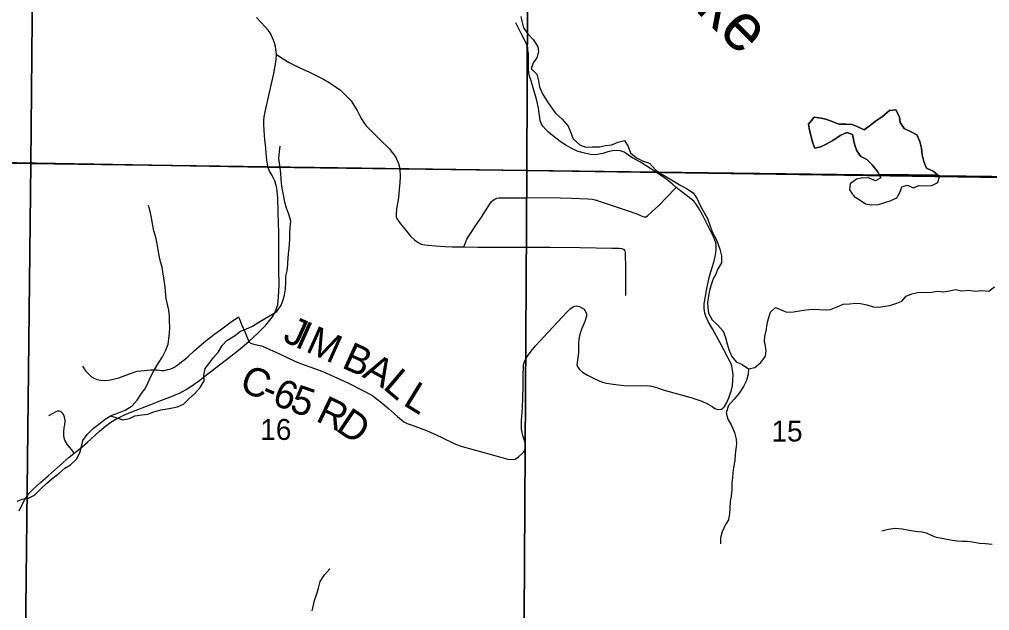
# Model space of a CAD drawing. Extents: x 0 to 191, y 0 to 55.
# Drawn here: x 144.524 to 145.495, y 22.406 to 22.998 of the extents above; entities that cross this region are included whole.
import ezdxf

# ---------------------------------------------------------------- set-up
doc = ezdxf.new("R2010")
doc.units = 0
for name, color, linetype in [('GM_X_Corporation', 7, 'Continuous'), ('GM_X_County_Road', 7, 'Continuous'), ('GM_X_County_Road_Text', 7, 'Continuous'), ('GM_X_Major_Lake', 7, 'Continuous'), ('GM_X_Major_Lake_Text', 7, 'Continuous'), ('GM_X_Minor_River', 7, 'Continuous'), ('GM_X_Section_Text', 7, 'Continuous'), ('GM_X_State_Route', 7, 'Continuous'), ('GM_X_Township_Road', 7, 'Continuous')]:
    doc.layers.add(name, color=color, linetype=linetype)

msp = doc.modelspace()

# ---------------------------------------------------------------- linework, layer by layer
at = {"layer": 'GM_X_Corporation'}
for points in [[(144.54037, 23.35908), (144.5357, 22.85387), (144.03613, 22.86315), (144.04141, 23.36476)], [(145.03385, 23.35238), (145.03203, 22.84664), (144.5357, 22.85387), (144.54037, 23.35908)], [(145.53282, 23.34555), (145.53082, 22.83943), (145.03203, 22.84664), (145.03385, 23.35238)], [(144.03613, 22.86315), (144.5357, 22.85387), (144.53007, 22.3498), (144.03127, 22.35852)], [(144.5357, 22.85387), (145.03203, 22.84664), (145.02884, 22.34411), (144.53007, 22.3498)], [(145.03203, 22.84664), (145.53082, 22.83943), (145.52915, 22.33635), (145.02884, 22.34411)]]:
    msp.add_lwpolyline(points, close=True, dxfattribs=at)
for points in [[(144.13636, 22.86114), (144.77211, 22.85014), (144.77299, 22.85013), (144.90425, 22.84844), (144.9049, 22.84843), (145.16106, 22.84513), (145.16143, 22.84513), (146.06359, 22.8335), (146.06544, 22.83348), (146.11966, 22.83278), (146.12463, 22.83271), (146.42667, 22.82999), (146.4292, 22.82997), (146.43501, 22.82992), (146.43605, 22.82991), (146.53037, 22.82906), (146.52879, 22.68091), (146.52877, 22.67924), (146.52412, 22.06864)], [(146.52412, 22.06864), (146.52877, 22.67924), (146.52879, 22.68091), (146.53037, 22.82906), (146.43605, 22.82991), (146.43501, 22.82992), (146.4292, 22.82997), (146.42667, 22.82999), (146.12463, 22.83271), (146.11966, 22.83278), (146.06544, 22.83348), (146.06359, 22.8335), (145.16143, 22.84513), (145.16106, 22.84513), (144.9049, 22.84843), (144.90425, 22.84844), (144.77299, 22.85013), (144.77211, 22.85014), (144.13636, 22.86114)]]:
    msp.add_lwpolyline(points, dxfattribs=at)
at = {"layer": 'GM_X_County_Road'}
for points in [[(145.13127, 22.86358), (145.12913, 22.86491), (145.12528, 22.86632), (145.1216, 22.86675), (145.11753, 22.86632), (145.11278, 22.86525), (145.10791, 22.86384), (145.10423, 22.86294), (145.1011, 22.86256), (145.09567, 22.86281), (145.08951, 22.86397), (145.08236, 22.86611), (145.07556, 22.8694), (145.07094, 22.8721), (145.06521, 22.87589), (145.05755, 22.88168), (145.05353, 22.88502), (145.05074, 22.8878), (145.04779, 22.89118), (145.04629, 22.89383), (145.04534, 22.8967), (145.04343, 22.90898), (145.04193, 22.91668), (145.04071, 22.92157), (145.03589, 22.93737), (145.03453, 22.94115), (145.03384, 22.94432), (145.03359, 22.94813), (145.03352, 22.96394), (145.03305, 22.96725), (145.03273, 22.96931), (145.03219, 22.97151), (145.03098, 22.9747), (145.02587, 22.9846), (145.02075, 22.99449)], [(144.75389, 22.6757), (144.7552, 22.67425), (144.75752, 22.67323), (144.76023, 22.67252), (144.76341, 22.67206), (144.7666, 22.67116), (144.77496, 22.66767), (144.78388, 22.66366), (144.79285, 22.6593), (144.79932, 22.65616), (144.80389, 22.6543), (144.81035, 22.65206), (144.82785, 22.64551), (144.85342, 22.63396), (144.86799, 22.62672), (144.87682, 22.6218), (144.88523, 22.61542), (144.8935, 22.60861), (144.90256, 22.60064), (144.90881, 22.59538), (144.91221, 22.59344), (144.91605, 22.5921), (144.93139, 22.5865), (144.94562, 22.58008), (144.96053, 22.57301), (144.96709, 22.57046), (144.99627, 22.5624), (145.01295, 22.55792), (145.0164, 22.5577), (145.02006, 22.558), (145.02364, 22.56007), (145.02722, 22.56339), (145.02894, 22.56529), (145.03054, 22.56783), (145.03071, 22.57115), (145.03018, 22.5747), (145.02795, 22.58167), (145.02713, 22.58477), (145.0267, 22.58805), (145.02662, 22.59706), (145.02748, 22.60904), (145.02834, 22.63021), (145.02834, 22.63986), (145.02864, 22.65224), (145.02994, 22.65624), (145.03157, 22.65974), (145.03619, 22.66607), (145.04054, 22.67137), (145.05352, 22.68534), (145.07175, 22.70495), (145.07528, 22.70832), (145.07856, 22.71069), (145.08132, 22.71116), (145.08442, 22.71064), (145.08921, 22.7081), (145.09141, 22.70379), (145.09149, 22.7009), (145.08981, 22.6956), (145.08688, 22.68849), (145.08485, 22.68284), (145.08378, 22.67801), (145.08348, 22.67386), (145.08347, 22.66418), (145.08205, 22.65198), (145.08317, 22.64952), (145.08447, 22.64762), (145.08757, 22.64486), (145.0924, 22.64206), (145.09916, 22.63857), (145.10718, 22.63508), (145.11167, 22.63409), (145.11826, 22.63301), (145.12878, 22.6315), (145.14706, 22.63133), (145.15184, 22.63146), (145.15654, 22.63081), (145.16167, 22.62943), (145.16934, 22.62693), (145.19581, 22.6196), (145.20697, 22.61577), (145.21258, 22.6134), (145.2171, 22.61042), (145.21995, 22.60844), (145.22292, 22.60749), (145.22641, 22.60788), (145.22805, 22.60887), (145.22965, 22.61068), (145.23198, 22.61465), (145.23383, 22.61913), (145.23538, 22.6234), (145.23654, 22.62689), (145.23758, 22.63141), (145.23805, 22.63646), (145.23818, 22.64249), (145.23775, 22.64698), (145.23702, 22.65094), (145.23611, 22.65331), (145.23292, 22.65961), (145.22538, 22.67418), (145.21745, 22.68832), (145.21361, 22.69491), (145.21077, 22.70082), (145.20978, 22.70405), (145.20922, 22.70853), (145.20922, 22.7131), (145.20999, 22.71737), (145.21237, 22.73048), (145.21469, 22.7409), (145.21715, 22.7497), (145.21887, 22.75513), (145.22029, 22.76043), (145.2209, 22.76418), (145.22129, 22.7678), (145.22116, 22.77134), (145.22077, 22.77431), (145.21995, 22.77686), (145.21883, 22.77957), (145.21107, 22.79565), (145.20801, 22.80164), (145.20344, 22.80944), (145.20107, 22.81332), (145.19887, 22.81608), (145.19301, 22.82087), (145.18114, 22.8297), (145.17739, 22.83346), (145.17089, 22.83847), (145.16153, 22.84486), (145.1512, 22.85156), (145.1456, 22.85498), (145.13751, 22.85948), (145.13298, 22.86251), (145.13127, 22.86358)]]:
    msp.add_lwpolyline(points, dxfattribs=at)
at = {"layer": 'GM_X_Major_Lake'}
msp.add_line((145.44317, 22.84207), (145.38414, 22.8428), dxfattribs=at)
for points in [[(145.0259, 23.00086), (145.02688, 22.99612), (145.02862, 22.9895), (145.03282, 22.98345), (145.03872, 22.97742), (145.04274, 22.97043), (145.04371, 22.96551), (145.04204, 22.95962), (145.03829, 22.95447), (145.03624, 22.94858), (145.04195, 22.94312), (145.0435, 22.9363), (145.04467, 22.93043), (145.04755, 22.92343), (145.05176, 22.91644), (145.05615, 22.91002), (145.06072, 22.90398), (145.06719, 22.89815), (145.07329, 22.89098), (145.0754, 22.8853), (145.0781, 22.8783), (145.08475, 22.87247), (145.09044, 22.87023), (145.09707, 22.87027), (145.10445, 22.87051), (145.11049, 22.87187), (145.11692, 22.87248), (145.12296, 22.87518), (145.12958, 22.87673), (145.13321, 22.87069), (145.13552, 22.86445), (145.1416, 22.85936), (145.14824, 22.85618), (145.15469, 22.85414), (145.1606, 22.84735), (145.16706, 22.84322), (145.17332, 22.83946), (145.17978, 22.83533), (145.18605, 22.83177), (145.19174, 22.82858), (145.1982, 22.82445), (145.2024, 22.81822), (145.20528, 22.8116), (145.20872, 22.80556), (145.21255, 22.79856), (145.21504, 22.79213), (145.21717, 22.78551), (145.2208, 22.7787), (145.22291, 22.77379), (145.22484, 22.76811), (145.22658, 22.76148), (145.22643, 22.75447), (145.22268, 22.74781), (145.22082, 22.74305), (145.2182, 22.73829), (145.21578, 22.73145), (145.21467, 22.72651), (145.21357, 22.7212), (145.21266, 22.71474), (145.21287, 22.71), (145.21348, 22.70394), (145.21711, 22.69733), (145.22301, 22.69205), (145.22834, 22.68583), (145.23065, 22.67978), (145.2322, 22.67315), (145.23432, 22.66652)], [(145.31787, 22.89853), (145.31919, 22.90005), (145.3262, 22.89896), (145.33094, 22.89804), (145.3372, 22.8958), (145.34384, 22.89318), (145.35084, 22.89322), (145.35729, 22.89269), (145.36241, 22.89063), (145.36943, 22.88726), (145.37546, 22.89223), (145.38075, 22.89605), (145.38754, 22.90083), (145.39451, 22.90675), (145.40095, 22.90735), (145.40458, 22.90055), (145.40537, 22.89467), (145.40938, 22.88863), (145.41564, 22.88563), (145.42191, 22.88225), (145.42497, 22.87563), (145.42671, 22.8692), (145.42732, 22.86256), (145.42906, 22.85575), (145.43174, 22.84893), (145.4382, 22.84613), (145.44317, 22.84207)], [(145.42216, 22.8309), (145.42426, 22.83182), (145.4307, 22.83129), (145.43695, 22.83171), (145.44299, 22.83459), (145.44466, 22.84086), (145.4382, 22.84613), (145.43174, 22.84893), (145.42906, 22.85575), (145.42732, 22.86256), (145.42671, 22.8692), (145.42497, 22.87563), (145.42191, 22.88225), (145.41564, 22.88563), (145.40938, 22.88863), (145.40537, 22.89467), (145.40458, 22.90055), (145.40095, 22.90735), (145.39451, 22.90675), (145.38754, 22.90083), (145.38075, 22.89605), (145.37546, 22.89223), (145.36943, 22.88726), (145.36241, 22.89063), (145.35729, 22.89269), (145.35084, 22.89322), (145.34384, 22.89318), (145.3372, 22.8958), (145.33094, 22.89804), (145.3262, 22.89896), (145.31919, 22.90005), (145.31787, 22.89853)], [(145.38414, 22.8428), (145.38253, 22.84581), (145.37738, 22.85241), (145.37205, 22.85769), (145.36579, 22.86069), (145.36178, 22.86655), (145.35947, 22.87317), (145.3585, 22.8779), (145.35772, 22.88264), (145.35184, 22.88469), (145.34523, 22.88162), (145.33806, 22.87665), (145.33126, 22.8732), (145.32597, 22.87032), (145.31992, 22.86896), (145.31743, 22.8752), (145.31588, 22.88202), (145.31452, 22.88694), (145.31373, 22.8932), (145.31787, 22.89853)], [(145.31787, 22.89853), (145.31373, 22.8932), (145.31452, 22.88694), (145.31588, 22.88202), (145.31743, 22.8752), (145.31992, 22.86896), (145.32597, 22.87032), (145.33126, 22.8732), (145.33806, 22.87665), (145.34523, 22.88162), (145.35184, 22.88469), (145.35772, 22.88264), (145.3585, 22.8779), (145.35947, 22.87317), (145.36178, 22.86655), (145.36579, 22.86069), (145.37205, 22.85769), (145.37738, 22.85241), (145.38253, 22.84581), (145.38597, 22.83938), (145.3805, 22.83631), (145.37424, 22.83912), (145.3678, 22.83927), (145.36174, 22.83791), (145.35514, 22.83351), (145.35461, 22.82725), (145.35919, 22.82083), (145.36432, 22.81763), (145.37059, 22.8135), (145.37665, 22.8124), (145.38347, 22.81281), (145.39008, 22.81456), (145.39538, 22.8163), (145.4018, 22.81937), (145.40536, 22.82546), (145.40704, 22.8304), (145.41214, 22.83213), (145.4186, 22.82933), (145.42216, 22.8309)], [(145.38414, 22.8428), (145.38597, 22.83938), (145.3805, 22.83631), (145.37424, 22.83912), (145.3678, 22.83927), (145.36174, 22.83791), (145.35514, 22.83351), (145.35461, 22.82725), (145.35919, 22.82083), (145.36432, 22.81763), (145.37059, 22.8135), (145.37665, 22.8124), (145.38347, 22.81281), (145.39008, 22.81456), (145.39538, 22.8163), (145.4018, 22.81937), (145.40536, 22.82546), (145.40704, 22.8304), (145.41214, 22.83213), (145.4186, 22.82933), (145.42216, 22.8309)], [(145.42216, 22.8309), (145.42426, 22.83182), (145.4307, 22.83129), (145.43695, 22.83171), (145.44299, 22.83459), (145.44466, 22.84086), (145.44317, 22.84207)], [(145.40682, 22.71598), (145.41114, 22.72094), (145.4168, 22.72344), (145.42247, 22.7248), (145.42834, 22.72503), (145.43496, 22.7245), (145.44215, 22.72588), (145.44858, 22.72535), (145.45463, 22.72633), (145.46068, 22.7277), (145.46693, 22.72641), (145.47393, 22.72703), (145.48037, 22.72593), (145.48699, 22.72654), (145.49381, 22.72602), (145.49965, 22.73022)], [(145.23432, 22.66652), (145.23697, 22.66045), (145.24117, 22.65516), (145.24724, 22.65273), (145.25351, 22.64822), (145.25994, 22.64977), (145.26598, 22.65455), (145.27048, 22.66102), (145.27121, 22.66633), (145.27043, 22.67107), (145.26965, 22.676), (145.27, 22.68074), (145.2711, 22.68644), (145.27221, 22.69289), (145.27369, 22.69878), (145.27574, 22.70486), (145.28064, 22.70963), (145.28709, 22.70701), (145.29202, 22.70495), (145.29846, 22.70518), (145.30451, 22.70635), (145.31095, 22.70715), (145.31757, 22.70794), (145.3242, 22.70779), (145.33045, 22.70726), (145.33575, 22.70767), (145.34217, 22.71017), (145.34841, 22.71305), (145.35446, 22.71347), (145.3609, 22.71407), (145.36563, 22.71372), (145.37208, 22.71224), (145.37815, 22.71038), (145.38383, 22.70984), (145.39007, 22.71083), (145.39499, 22.7118), (145.40179, 22.71412), (145.40682, 22.71598)]]:
    msp.add_lwpolyline(points, dxfattribs=at)
at = {"layer": 'GM_X_Minor_River'}
for points in [[(144.61555, 22.60115), (144.62097, 22.59958), (144.6278, 22.59735), (144.63461, 22.59872), (144.6399, 22.60121), (144.64671, 22.60239), (144.65295, 22.60281), (144.65881, 22.60512), (144.66581, 22.60724), (144.67205, 22.60823), (144.67753, 22.60921), (144.68245, 22.61038), (144.6885, 22.61288), (144.69358, 22.61803), (144.6998, 22.62356), (144.70526, 22.62966), (144.7092, 22.63614), (144.70898, 22.64182), (144.71008, 22.64847), (144.71384, 22.65342), (144.71854, 22.65971), (144.72343, 22.66542), (144.72719, 22.6717), (144.73189, 22.67666), (144.73963, 22.68126), (144.74567, 22.68585), (144.75096, 22.68796), (144.75738, 22.69103), (144.7638, 22.69505), (144.7687, 22.69812), (144.77531, 22.70157), (144.78192, 22.70578), (144.78605, 22.71187), (144.78829, 22.71738), (144.78959, 22.72213), (144.79051, 22.72802), (144.79085, 22.73523), (144.791, 22.7411), (144.7923, 22.74642), (144.79302, 22.75325), (144.79318, 22.7597), (144.79371, 22.76596), (144.79443, 22.77222), (144.79478, 22.7783), (144.79475, 22.78361), (144.79528, 22.79006), (144.79582, 22.79594), (144.79389, 22.80313), (144.7914, 22.809), (144.78985, 22.81506), (144.78887, 22.82055), (144.78771, 22.82585), (144.78673, 22.83116), (144.78613, 22.8376), (144.7859, 22.84443), (144.78492, 22.85163), (144.78374, 22.85864), (144.78465, 22.86547), (144.78519, 22.87116)], [(144.5222, 22.51574), (144.5273, 22.51786), (144.53354, 22.51885), (144.53959, 22.52173), (144.54561, 22.52802), (144.55183, 22.53394), (144.55862, 22.53948), (144.56371, 22.54349), (144.56993, 22.54884), (144.5754, 22.55228), (144.58162, 22.55801), (144.58499, 22.5641), (144.58647, 22.57055), (144.58796, 22.57663), (144.59228, 22.58254), (144.59849, 22.58883), (144.60528, 22.59399), (144.61019, 22.59781), (144.61604, 22.60145), (144.62341, 22.60434), (144.63002, 22.60703), (144.637, 22.61125), (144.64227, 22.61678), (144.64659, 22.62344), (144.65035, 22.62896), (144.65279, 22.63391), (144.65559, 22.6398), (144.65915, 22.64703), (144.66328, 22.6535), (144.6676, 22.66016), (144.67079, 22.66682), (144.67303, 22.67309), (144.67375, 22.67822), (144.67448, 22.6841), (144.67483, 22.68998), (144.6746, 22.69605), (144.67458, 22.70117), (144.67398, 22.70685), (144.67126, 22.71859), (144.67047, 22.72561), (144.67007, 22.73034), (144.66927, 22.73698), (144.66829, 22.74342), (144.66712, 22.74986), (144.66558, 22.75535), (144.66422, 22.7616), (144.66324, 22.76728), (144.66226, 22.77335), (144.66071, 22.77997), (144.65897, 22.78641), (144.65761, 22.79342), (144.65663, 22.79967), (144.65508, 22.80573), (144.65334, 22.81179)], [(145.25351, 22.64822), (145.25323, 22.64286), (145.25168, 22.63645), (145.24849, 22.63055), (145.24417, 22.62408), (145.2391, 22.61779), (145.23364, 22.6115), (145.23141, 22.60409), (145.23276, 22.59784), (145.23659, 22.59142), (145.23946, 22.58442), (145.24139, 22.57798), (145.24142, 22.57324), (145.24088, 22.56774), (145.24034, 22.56299), (145.2398, 22.55654), (145.23871, 22.54952), (145.23798, 22.54421), (145.23743, 22.53946), (145.2369, 22.53377), (145.23693, 22.52751), (145.23621, 22.52068), (145.23529, 22.51574), (145.23495, 22.50835), (145.2346, 22.50341), (145.23349, 22.49734), (145.23068, 22.49258), (145.22731, 22.48517), (145.22564, 22.47928), (145.22548, 22.47321)], [(145.49739, 22.47251), (145.49076, 22.47304), (145.48451, 22.47357), (145.47749, 22.47486), (145.47257, 22.4754), (145.46726, 22.47556), (145.46196, 22.47591), (145.45571, 22.47682), (145.44869, 22.4781), (145.44168, 22.47958), (145.43656, 22.48145), (145.43162, 22.4837), (145.42688, 22.48499), (145.42025, 22.48553), (145.41419, 22.48644), (145.40737, 22.48773), (145.40035, 22.48863), (145.39354, 22.48765), (145.38693, 22.48571)], [(144.81704, 22.40617), (144.81964, 22.41642), (144.82187, 22.42307), (144.82355, 22.42896), (144.82522, 22.43561), (144.82954, 22.44208), (144.83499, 22.44818)]]:
    msp.add_lwpolyline(points, dxfattribs=at)
at = {"layer": 'GM_X_State_Route'}
for points in [[(144.78154, 22.9628), (144.78077, 22.96839), (144.78037, 22.97092), (144.77956, 22.97433), (144.7786, 22.97711), (144.77727, 22.98028), (144.77546, 22.98382), (144.77337, 22.98687), (144.77032, 22.9906), (144.76156, 22.99997)], [(144.52404, 22.50631), (144.52951, 22.51733), (144.53135, 22.51996), (144.53259, 22.52164), (144.53425, 22.52372), (144.53627, 22.52583), (144.5383, 22.52788), (144.54551, 22.53445), (144.553, 22.54127), (144.57423, 22.5599), (144.57897, 22.56368), (144.58707, 22.57018), (144.59239, 22.57481), (144.59988, 22.58165), (144.60464, 22.58602), (144.60877, 22.58962), (144.61175, 22.59194), (144.61567, 22.59483), (144.62077, 22.59793), (144.62477, 22.60001), (144.62961, 22.60212), (144.63695, 22.60512), (144.65597, 22.61251), (144.6657, 22.61643), (144.67638, 22.62058), (144.68128, 22.62258), (144.68454, 22.62398), (144.68746, 22.62558), (144.69104, 22.62763), (144.69483, 22.63006), (144.70338, 22.63608), (144.70977, 22.641), (144.72447, 22.65221), (144.73592, 22.66107), (144.74513, 22.66844), (144.75389, 22.6757), (144.76304, 22.68443), (144.77085, 22.69201), (144.77764, 22.70027), (144.7799, 22.70435), (144.7813, 22.70748), (144.78198, 22.7095), (144.78285, 22.71261), (144.78327, 22.7164), (144.78367, 22.72042), (144.78403, 22.73202), (144.78401, 22.74825), (144.78393, 22.76588), (144.78374, 22.78332), (144.78372, 22.78482), (144.78354, 22.79417), (144.78326, 22.80586), (144.78294, 22.81937), (144.78225, 22.826), (144.78185, 22.82897), (144.78093, 22.83279), (144.77976, 22.83629), (144.7782, 22.83962), (144.77615, 22.84332), (144.77458, 22.84621), (144.77309, 22.84986), (144.77241, 22.85321), (144.77176, 22.857), (144.77108, 22.86446), (144.77044, 22.8725), (144.76992, 22.8774), (144.76919, 22.88672), (144.76887, 22.89323), (144.76887, 22.89645), (144.76935, 22.90059), (144.77008, 22.90557), (144.77446, 22.9247), (144.77872, 22.94375), (144.78061, 22.95307), (144.78129, 22.95794), (144.78154, 22.9628)]]:
    msp.add_lwpolyline(points, dxfattribs=at)
at = {"layer": 'GM_X_Township_Road'}
for points in [[(144.78154, 22.9628), (144.78817, 22.95862), (144.79427, 22.95492), (144.79883, 22.9524), (144.80297, 22.95029), (144.80976, 22.94716), (144.81379, 22.94537), (144.81932, 22.94281), (144.82839, 22.93817), (144.83432, 22.93471), (144.84107, 22.93016), (144.84542, 22.92699), (144.85059, 22.92227), (144.85335, 22.91959), (144.85607, 22.9163), (144.85892, 22.91223), (144.86209, 22.90674), (144.86449, 22.90219), (144.86681, 22.89784), (144.86888, 22.89483), (144.87124, 22.89158), (144.87482, 22.88763), (144.8799, 22.88259), (144.88799, 22.87466), (144.8921, 22.87084), (144.89446, 22.86828), (144.89694, 22.86523), (144.89917, 22.8625), (144.90112, 22.85909), (144.90348, 22.85384), (144.90487, 22.84864)], [(144.90487, 22.84864), (144.905, 22.84816), (144.90523, 22.84079), (144.90482, 22.83437), (144.90417, 22.82798), (144.90356, 22.81937), (144.90161, 22.80835), (144.90104, 22.80286), (144.90117, 22.80062), (144.90169, 22.799), (144.9056, 22.79342), (144.91048, 22.78733), (144.91568, 22.78111), (144.91946, 22.77732), (144.92308, 22.77464), (144.92632, 22.77316), (144.92972, 22.77245), (144.93333, 22.77212), (144.94044, 22.77151), (144.94986, 22.77078), (144.95731, 22.77049), (144.9628, 22.77041), (144.9638, 22.77041)], [(144.9638, 22.77041), (144.96881, 22.7704), (144.97086, 22.77536), (144.97185, 22.77793), (144.97917, 22.78928), (144.9864, 22.79996), (144.99393, 22.81177), (144.99654, 22.81554), (144.99825, 22.8172), (144.99987, 22.81819), (145.00176, 22.81896), (145.00381, 22.8193), (145.01044, 22.81943), (145.03098, 22.81934), (145.05494, 22.81973), (145.06521, 22.81947), (145.07654, 22.81892), (145.09289, 22.8184), (145.09717, 22.81793), (145.10029, 22.81738), (145.11308, 22.81288), (145.13439, 22.80595), (145.14175, 22.80326), (145.14778, 22.80082), (145.14937, 22.80039), (145.15082, 22.80039), (145.15253, 22.8012), (145.15702, 22.80522), (145.16378, 22.81168), (145.17131, 22.81934), (145.18114, 22.8297)], [(144.96881, 22.7704), (144.98276, 22.7701), (144.995, 22.77014), (145.03721, 22.77005), (145.05551, 22.76992), (145.08515, 22.76956), (145.10117, 22.76919), (145.11678, 22.76896), (145.12413, 22.76896), (145.12654, 22.7687), (145.12845, 22.76789), (145.13003, 22.76631), (145.1304, 22.76419), (145.1306, 22.74846), (145.13068, 22.74159), (145.13064, 22.7215)], [(144.71985, 22.68316), (144.72548, 22.68741), (144.73207, 22.69245), (144.73617, 22.69534), (144.74362, 22.70026), (144.74513, 22.69633), (144.74655, 22.69271), (144.75031, 22.68449), (144.75389, 22.6757)], [(144.69271, 22.66038), (144.69928, 22.66636), (144.71116, 22.6765), (144.71664, 22.68073), (144.71985, 22.68316)], [(144.58758, 22.65107), (144.59064, 22.64629), (144.59473, 22.64202), (144.59654, 22.64042), (144.59883, 22.63904), (144.60206, 22.63775), (144.60573, 22.63693), (144.60999, 22.63659), (144.61374, 22.63693), (144.62396, 22.63939), (144.63456, 22.6431), (144.64224, 22.6459), (144.64965, 22.64676), (144.65556, 22.64732), (144.66224, 22.64719), (144.66659, 22.64654), (144.66905, 22.64667), (144.67151, 22.64711), (144.67586, 22.64814), (144.67896, 22.64948), (144.68276, 22.65232), (144.68646, 22.65512), (144.69039, 22.65827), (144.69271, 22.66038)], [(144.57897, 22.56368), (144.57801, 22.56558), (144.57496, 22.56941), (144.57222, 22.5729), (144.56997, 22.57678), (144.56914, 22.57914), (144.56873, 22.58161), (144.56867, 22.58505), (144.56924, 22.58942), (144.56972, 22.5922), (144.57006, 22.59591), (144.56986, 22.59888), (144.56931, 22.60082), (144.56856, 22.60248), (144.56756, 22.60395), (144.56629, 22.60517), (144.56455, 22.60583), (144.5626, 22.60589), (144.56097, 22.60521), (144.55334, 22.60115)]]:
    msp.add_lwpolyline(points, dxfattribs=at)

# ---------------------------------------------------------------- texts
at = {"layer": 'GM_X_County_Road_Text'}
for s, rotation, p in [('J', 335.80589, (144.78675, 22.67639)), ('I', 335.79895, (144.79891, 22.67093)), ('M', 335.80725, (144.80955, 22.66614)), ('B', 335.69591, (144.84565, 22.64993)), ('A', 330.62201, (144.86632, 22.64062)), ('C', 336.88956, (144.74301, 22.62737)), ('L', 319.81473, (144.88694, 22.62917)), ('-', 337.15697, (144.76461, 22.61815)), ('6', 338.0573, (144.77581, 22.61343)), ('5', 340.91691, (144.79349, 22.60635)), ('L', 328.47045, (144.90697, 22.61271)), ('R', 334.44739, (144.81969, 22.59661)), ('D', 326.05938, (144.83979, 22.58709))]:
    msp.add_text(s, height=0.02841, rotation=rotation, dxfattribs=at).set_placement(p)
at = {"layer": 'GM_X_Major_Lake_Text'}
msp.add_text('Lake', height=0.047343, rotation=315.00121, dxfattribs=at).set_placement((145.14987, 23.05718))
at = {"layer": 'GM_X_Section_Text'}
for s, p in [('16', (144.76532, 22.57716)), ('15', (145.27657, 22.57555))]:
    msp.add_text(s, height=0.020928, rotation=0.00001, dxfattribs=at).set_placement(p)

doc.saveas('drawing.dxf')
